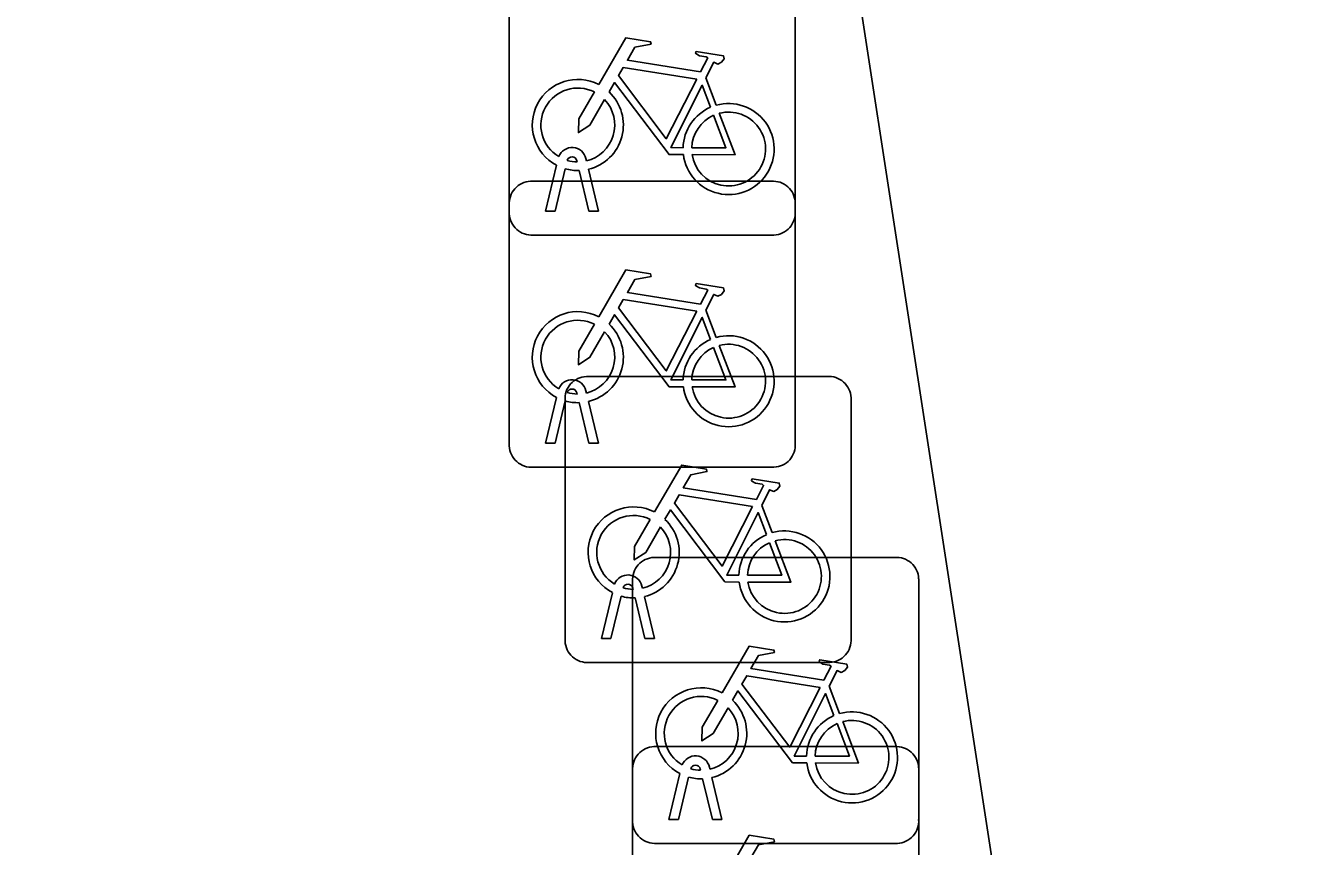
# Model space of a CAD drawing. Extents: x 158031 to 159244, y 380104 to 381214.
# Drawn here: x 158755.189 to 158759.689, y 381072.32 to 381075.185 of the extents above; entities that cross this region are included whole.
import ezdxf

# ---------------------------------------------------------------- set-up
doc = ezdxf.new("R2010")
doc.units = 0
for name, color, linetype in [('IMGEO_Fietsenrek', 7, 'Continuous'), ('IMGEO_Rijbaan_lokaal_open', 7, 'Continuous'), ('IMGEO_Voetpad_open', 7, 'Continuous')]:
    doc.layers.add(name, color=color, linetype=linetype)

msp = doc.modelspace()

# ---------------------------------------------------------------- linework, layer by layer
at = {"layer": 'IMGEO_Fietsenrek'}
for p, q in [((158756.8775, 381074.5289), (158756.8775, 381075.3698)), ((158756.8775, 381075.3698), (158756.8775, 381074.5289)), ((158757.8765, 381075.3791), (158757.8765, 381074.5382)), ((158757.8765, 381074.5382), (158757.8765, 381075.3791)), ((158757.5642, 381075.0032), (158757.6005, 381074.908)), ((158757.0045, 381074.5383), (158757.0428, 381074.6983)), ((158757.1149, 381074.7099), (158757.1139, 381074.7142)), ((158757.1456, 381074.7214), (158757.1474, 381074.7135)), ((158757.0732, 381074.6861), (158757.0379, 381074.5383)), ((158757.156, 381074.5383), (158757.1221, 381074.68)), ((158757.1544, 381074.6843), (158757.1894, 381074.5383)), ((158756.9519, 381074.6425), (158757.7928, 381074.6425)), ((158757.7928, 381074.6425), (158756.9519, 381074.6425)), ((158756.8775, 381073.7179), (158756.8775, 381074.5588)), ((158756.8775, 381074.5588), (158756.8775, 381073.7179)), ((158757.8765, 381074.5681), (158757.8765, 381073.7272)), ((158757.8765, 381073.7272), (158757.8765, 381074.5681)), ((158757.0379, 381074.5383), (158757.0045, 381074.5383)), ((158757.1894, 381074.5383), (158757.156, 381074.5383)), ((158757.8021, 381074.4545), (158756.9612, 381074.4545)), ((158756.9612, 381074.4545), (158757.8021, 381074.4545)), ((158757.5642, 381074.1922), (158757.6005, 381074.097)), ((158757.1469, 381073.9605), (158757.9878, 381073.9605)), ((158757.9878, 381073.9605), (158757.1469, 381073.9605)), ((158757.0045, 381073.7273), (158757.0428, 381073.8873)), ((158757.1149, 381073.8989), (158757.1139, 381073.9032)), ((158757.1456, 381073.9104), (158757.1474, 381073.9025)), ((158758.0715, 381073.8861), (158758.0715, 381073.0452)), ((158758.0715, 381073.0452), (158758.0715, 381073.8861)), ((158757.0732, 381073.8751), (158757.0379, 381073.7273)), ((158757.0725, 381073.0359), (158757.0725, 381073.8768)), ((158757.0725, 381073.8768), (158757.0725, 381073.0359)), ((158757.156, 381073.7273), (158757.1221, 381073.869)), ((158757.1544, 381073.8733), (158757.1894, 381073.7273)), ((158757.0379, 381073.7273), (158757.0045, 381073.7273)), ((158757.1894, 381073.7273), (158757.156, 381073.7273)), ((158757.8021, 381073.6435), (158756.9612, 381073.6435)), ((158756.9612, 381073.6435), (158757.8021, 381073.6435)), ((158757.7592, 381073.5102), (158757.7955, 381073.415)), ((158757.3829, 381073.3285), (158758.2238, 381073.3285)), ((158758.2238, 381073.3285), (158757.3829, 381073.3285)), ((158758.3075, 381073.2541), (158758.3075, 381072.4132)), ((158758.3075, 381072.4132), (158758.3075, 381073.2541)), ((158757.3085, 381072.4039), (158757.3085, 381073.2448)), ((158757.3085, 381073.2448), (158757.3085, 381072.4039)), ((158757.3099, 381073.2169), (158757.3089, 381073.2212)), ((158757.3406, 381073.2284), (158757.3424, 381073.2205)), ((158757.1995, 381073.0453), (158757.2378, 381073.2053)), ((158757.2682, 381073.1931), (158757.2329, 381073.0453)), ((158757.351, 381073.0453), (158757.3171, 381073.187)), ((158757.3494, 381073.1913), (158757.3844, 381073.0453)), ((158757.2329, 381073.0453), (158757.1995, 381073.0453)), ((158757.3844, 381073.0453), (158757.351, 381073.0453)), ((158757.9971, 381072.9615), (158757.1562, 381072.9615)), ((158757.1562, 381072.9615), (158757.9971, 381072.9615)), ((158757.9952, 381072.8782), (158758.0315, 381072.783)), ((158757.3829, 381072.6675), (158758.2238, 381072.6675)), ((158758.2238, 381072.6675), (158757.3829, 381072.6675)), ((158757.3085, 381071.7429), (158757.3085, 381072.5838)), ((158757.3085, 381072.5838), (158757.3085, 381071.7429)), ((158757.5459, 381072.5849), (158757.5449, 381072.5892)), ((158757.5766, 381072.5964), (158757.5784, 381072.5885)), ((158758.3075, 381072.5931), (158758.3075, 381071.7522)), ((158758.3075, 381071.7522), (158758.3075, 381072.5931)), ((158757.4355, 381072.4133), (158757.4738, 381072.5733)), ((158757.5042, 381072.5611), (158757.4689, 381072.4133)), ((158757.587, 381072.4133), (158757.5531, 381072.555)), ((158757.5854, 381072.5593), (158757.6204, 381072.4133)), ((158757.4689, 381072.4133), (158757.4355, 381072.4133)), ((158757.6204, 381072.4133), (158757.587, 381072.4133)), ((158758.2331, 381072.3295), (158757.3922, 381072.3295)), ((158757.3922, 381072.3295), (158758.2331, 381072.3295))]:
    msp.add_line(p, q, dxfattribs=at)
for points in [[(158757.1901, 381074.9802), (158757.2848, 381075.1437), (158757.371, 381075.1299), (158757.3727, 381075.1212), (158757.3166, 381075.1103), (158757.2904, 381075.065), (158757.5456, 381075.0242)], [(158757.5456, 381075.0242), (158757.5706, 381075.073), (158757.5655, 381075.077), (158757.5423, 381075.0807), (158757.5296, 381075.0882), (158757.5286, 381075.0913), (158757.5308, 381075.0959), (158757.6256, 381075.0808), (158757.6279, 381075.0705), (158757.6185, 381075.0581), (158757.6061, 381075.0517), (158757.5916, 381075.0579), (158757.5642, 381075.0032)], [(158757.5327, 381074.999), (158757.2759, 381075.04), (158757.2592, 381075.0112), (158757.4262, 381074.7909), (158757.5327, 381074.999)], [(158757.4858, 381074.7355), (158757.4361, 381074.7356), (158757.2454, 381074.9873), (158757.2264, 381074.9545)], [(158757.5807, 381074.901), (158757.5514, 381074.9778), (158757.442, 381074.7597), (158757.4847, 381074.7596)], [(158757.2108, 381074.9277), (158757.1592, 381074.8385), (158757.1193, 381074.8125), (158757.1205, 381074.86), (158757.175, 381074.9542)], [(158757.5147, 381074.7595), (158757.6346, 381074.7593), (158757.5914, 381074.8729)], [(158757.6112, 381074.8798), (158757.6662, 381074.7352), (158757.5161, 381074.7355)], [(158757.1901, 381074.1692), (158757.2848, 381074.3327), (158757.371, 381074.3189), (158757.3727, 381074.3102), (158757.3166, 381074.2993), (158757.2904, 381074.254), (158757.5456, 381074.2132)], [(158757.5456, 381074.2132), (158757.5706, 381074.262), (158757.5655, 381074.266), (158757.5423, 381074.2697), (158757.5296, 381074.2772), (158757.5286, 381074.2803), (158757.5308, 381074.2849), (158757.6256, 381074.2698), (158757.6279, 381074.2595), (158757.6185, 381074.2471), (158757.6061, 381074.2407), (158757.5916, 381074.2469), (158757.5642, 381074.1922)], [(158757.5327, 381074.188), (158757.2759, 381074.229), (158757.2592, 381074.2002), (158757.4262, 381073.9799), (158757.5327, 381074.188)], [(158757.4858, 381073.9245), (158757.4361, 381073.9246), (158757.2454, 381074.1763), (158757.2264, 381074.1435)], [(158757.5807, 381074.09), (158757.5514, 381074.1668), (158757.442, 381073.9487), (158757.4847, 381073.9486)], [(158757.2108, 381074.1167), (158757.1592, 381074.0275), (158757.1193, 381074.0015), (158757.1205, 381074.049), (158757.175, 381074.1432)], [(158757.5147, 381073.9485), (158757.6346, 381073.9483), (158757.5914, 381074.0619)], [(158757.6112, 381074.0688), (158757.6662, 381073.9242), (158757.5161, 381073.9245)], [(158757.3851, 381073.4872), (158757.4798, 381073.6507), (158757.566, 381073.6369), (158757.5677, 381073.6282), (158757.5116, 381073.6173), (158757.4854, 381073.572), (158757.7406, 381073.5312)], [(158757.7406, 381073.5312), (158757.7656, 381073.58), (158757.7605, 381073.584), (158757.7373, 381073.5877), (158757.7246, 381073.5952), (158757.7236, 381073.5983), (158757.7258, 381073.6029), (158757.8206, 381073.5878), (158757.8229, 381073.5775), (158757.8135, 381073.5651), (158757.8011, 381073.5587), (158757.7866, 381073.5649), (158757.7592, 381073.5102)], [(158757.7277, 381073.506), (158757.4709, 381073.547), (158757.4542, 381073.5182), (158757.6212, 381073.2979), (158757.7277, 381073.506)], [(158757.6808, 381073.2425), (158757.6311, 381073.2426), (158757.4404, 381073.4943), (158757.4214, 381073.4615)], [(158757.7757, 381073.408), (158757.7464, 381073.4848), (158757.637, 381073.2667), (158757.6797, 381073.2666)], [(158757.4058, 381073.4347), (158757.3542, 381073.3455), (158757.3143, 381073.3195), (158757.3155, 381073.367), (158757.37, 381073.4612)], [(158757.8062, 381073.3868), (158757.8612, 381073.2422), (158757.7111, 381073.2425)], [(158757.7097, 381073.2665), (158757.8296, 381073.2663), (158757.7864, 381073.3799)], [(158757.6211, 381072.8552), (158757.7158, 381073.0187), (158757.802, 381073.0049), (158757.8037, 381072.9962), (158757.7476, 381072.9853), (158757.7214, 381072.94), (158757.9766, 381072.8992)], [(158757.9766, 381072.8992), (158758.0016, 381072.948), (158757.9965, 381072.952), (158757.9733, 381072.9557), (158757.9606, 381072.9632), (158757.9596, 381072.9663), (158757.9618, 381072.9709), (158758.0566, 381072.9558), (158758.0589, 381072.9455), (158758.0495, 381072.9331), (158758.0371, 381072.9267), (158758.0226, 381072.9329), (158757.9952, 381072.8782)], [(158757.9637, 381072.874), (158757.7069, 381072.915), (158757.6902, 381072.8862), (158757.8572, 381072.6659), (158757.9637, 381072.874)], [(158757.9168, 381072.6105), (158757.8671, 381072.6106), (158757.6764, 381072.8623), (158757.6574, 381072.8295)], [(158758.0117, 381072.776), (158757.9824, 381072.8528), (158757.873, 381072.6347), (158757.9157, 381072.6346)], [(158757.6418, 381072.8027), (158757.5902, 381072.7135), (158757.5503, 381072.6875), (158757.5515, 381072.735), (158757.606, 381072.8292)], [(158757.9457, 381072.6345), (158758.0656, 381072.6343), (158758.0224, 381072.7479)], [(158758.0422, 381072.7548), (158758.0972, 381072.6102), (158757.9471, 381072.6105)], [(158757.6211, 381072.1942), (158757.7158, 381072.3577), (158757.802, 381072.3439), (158757.8037, 381072.3352), (158757.7476, 381072.3243), (158757.7214, 381072.279), (158757.9766, 381072.2382)]]:
    msp.add_lwpolyline(points, dxfattribs=at)
for centre, radius, start, end in [((158757.1171, 381074.8389), 0.159, 62.6766, 242.1369), ((158757.1171, 381074.8389), 0.129, 63.3192, 238.903), ((158757.1171, 381074.8389), 0.129, 283.6043, 43.4302), ((158757.1171, 381074.8389), 0.159, 283.5766, 46.6042), ((158757.6437, 381074.7549), 0.159, 113.3408, 178.3217), ((158757.6437, 381074.7549), 0.159, 187.0065, 105.7708), ((158757.6437, 381074.7549), 0.129, 113.923, 177.9556), ((158757.6437, 381074.7549), 0.129, 188.6715, 104.5883), ((158757.0969, 381074.7103), 0.0499, 12.8025, 158.6934), ((158757.0969, 381074.7103), 0.0174, 12.8025, 163.4502), ((158757.1171, 381074.8389), 0.129, 253.415, 269.0204), ((158757.1171, 381074.8389), 0.159, 253.9967, 271.7867), ((158756.9552, 381074.5646), 0.0779, 92.4484, 184.2845), ((158756.9552, 381074.5646), 0.0779, 92.4484, 184.2845), ((158757.7986, 381074.5648), 0.0779, 2.4484, 94.2845), ((158757.7986, 381074.5648), 0.0779, 2.4484, 94.2845), ((158756.9554, 381074.5322), 0.0779, 182.4484, 274.2845), ((158756.9554, 381074.5322), 0.0779, 182.4484, 274.2845), ((158757.7988, 381074.5324), 0.0779, 272.4484, 4.2845), ((158757.7988, 381074.5324), 0.0779, 272.4484, 4.2845), ((158757.1171, 381074.0279), 0.159, 62.6766, 242.1369), ((158757.1171, 381074.0279), 0.129, 63.3192, 238.903), ((158757.1171, 381074.0279), 0.129, 283.6043, 43.4302), ((158757.1171, 381074.0279), 0.159, 283.5766, 46.6042), ((158757.6437, 381073.9439), 0.159, 113.3408, 178.3217), ((158757.6437, 381073.9439), 0.159, 187.0065, 105.7708), ((158757.6437, 381073.9439), 0.129, 113.923, 177.9556), ((158757.6437, 381073.9439), 0.129, 188.6715, 104.5883), ((158757.0969, 381073.8993), 0.0499, 12.8025, 158.6934), ((158757.1502, 381073.8826), 0.0779, 92.4484, 184.2845), ((158757.1502, 381073.8826), 0.0779, 92.4484, 184.2845), ((158757.9936, 381073.8828), 0.0779, 2.4484, 94.2845), ((158757.9936, 381073.8828), 0.0779, 2.4484, 94.2845), ((158757.0969, 381073.8993), 0.0174, 12.8025, 163.4502), ((158757.1171, 381074.0279), 0.129, 253.415, 269.0204), ((158757.1171, 381074.0279), 0.159, 253.9967, 271.7867), ((158756.9554, 381073.7212), 0.0779, 182.4484, 274.2845), ((158756.9554, 381073.7212), 0.0779, 182.4484, 274.2845), ((158757.7988, 381073.7214), 0.0779, 272.4484, 4.2845), ((158757.7988, 381073.7214), 0.0779, 272.4484, 4.2845), ((158757.3121, 381073.3459), 0.159, 62.6766, 242.1369), ((158757.3121, 381073.3459), 0.129, 63.3192, 238.903), ((158757.3121, 381073.3459), 0.129, 283.6043, 43.4302), ((158757.3121, 381073.3459), 0.159, 283.5766, 46.6042), ((158757.8387, 381073.2619), 0.159, 113.3408, 178.3217), ((158757.8387, 381073.2619), 0.159, 187.0065, 105.7708), ((158757.8387, 381073.2619), 0.129, 188.6715, 104.5883), ((158757.8387, 381073.2619), 0.129, 113.923, 177.9556), ((158757.3862, 381073.2506), 0.0779, 92.4484, 184.2845), ((158757.3862, 381073.2506), 0.0779, 92.4484, 184.2845), ((158758.2296, 381073.2508), 0.0779, 2.4484, 94.2845), ((158758.2296, 381073.2508), 0.0779, 2.4484, 94.2845), ((158757.2919, 381073.2173), 0.0499, 12.8025, 158.6934), ((158757.2919, 381073.2173), 0.0174, 12.8025, 163.4502), ((158757.3121, 381073.3459), 0.129, 253.415, 269.0204), ((158757.3121, 381073.3459), 0.159, 253.9967, 271.7867), ((158757.1504, 381073.0392), 0.0779, 182.4484, 274.2845), ((158757.1504, 381073.0392), 0.0779, 182.4484, 274.2845), ((158757.9938, 381073.0394), 0.0779, 272.4484, 4.2845), ((158757.9938, 381073.0394), 0.0779, 272.4484, 4.2845), ((158757.5481, 381072.7139), 0.159, 62.6766, 242.1369), ((158757.5481, 381072.7139), 0.129, 63.3192, 238.903), ((158757.5481, 381072.7139), 0.129, 283.6043, 43.4302), ((158757.5481, 381072.7139), 0.159, 283.5766, 46.6042), ((158758.0747, 381072.6299), 0.159, 113.3408, 178.3217), ((158758.0747, 381072.6299), 0.159, 187.0065, 105.7708), ((158758.0747, 381072.6299), 0.129, 188.6715, 104.5883), ((158758.0747, 381072.6299), 0.129, 113.923, 177.9556), ((158757.3862, 381072.5896), 0.0779, 92.4484, 184.2845), ((158757.3862, 381072.5896), 0.0779, 92.4484, 184.2845), ((158758.2296, 381072.5898), 0.0779, 2.4484, 94.2845), ((158758.2296, 381072.5898), 0.0779, 2.4484, 94.2845), ((158757.5279, 381072.5853), 0.0499, 12.8025, 158.6934), ((158757.5279, 381072.5853), 0.0174, 12.8025, 163.4502), ((158757.5481, 381072.7139), 0.129, 253.415, 269.0204), ((158757.5481, 381072.7139), 0.159, 253.9967, 271.7867), ((158757.3864, 381072.4072), 0.0779, 182.4484, 274.2845), ((158757.3864, 381072.4072), 0.0779, 182.4484, 274.2845), ((158758.2298, 381072.4074), 0.0779, 272.4484, 4.2845), ((158758.2298, 381072.4074), 0.0779, 272.4484, 4.2845)]:
    msp.add_arc(centre, radius, start, end, dxfattribs=at)
at = {"layer": 'IMGEO_Rijbaan_lokaal_open'}
msp.add_lwpolyline([(158756.951, 381082.748), (158759.172, 381068.325), (158759.487, 381066.32), (158759.643, 381065.075), (158759.689, 381063.787), (158759.62, 381062.499), (158759.437, 381061.223), (158759.194, 381060.283)], dxfattribs=at)
at = {"layer": 'IMGEO_Voetpad_open'}
msp.add_lwpolyline([(158751.126, 381046.509), (158753.13, 381049.657), (158757.893, 381057.349), (158758.363, 381058.207), (158758.825, 381059.226), (158759.194, 381060.283), (158759.437, 381061.223), (158759.62, 381062.499), (158759.689, 381063.787), (158759.643, 381065.075), (158759.487, 381066.32), (158759.172, 381068.325), (158756.951, 381082.748)], dxfattribs=at)

doc.saveas('drawing.dxf')
